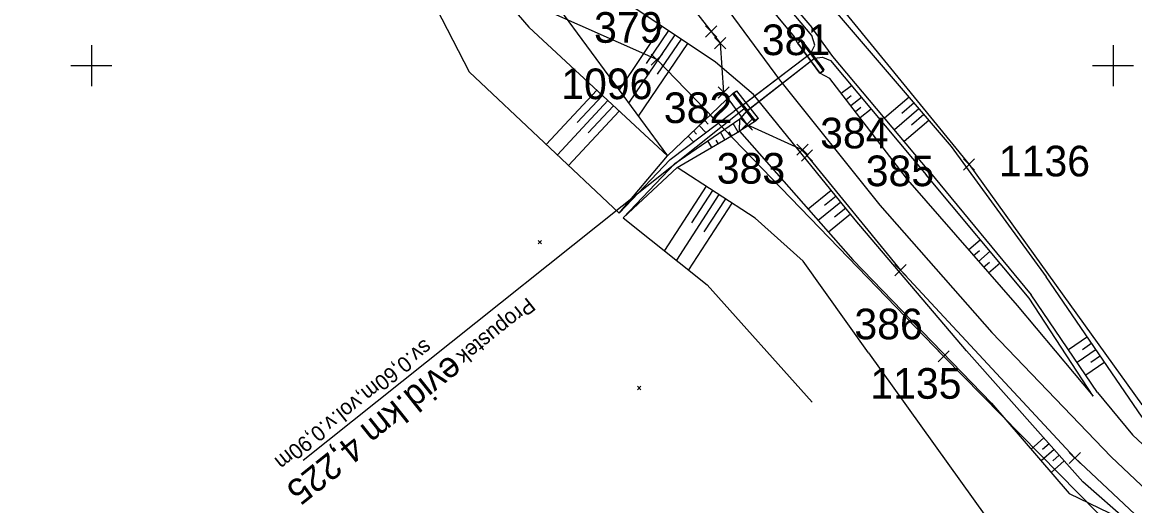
# Model space of a CAD drawing. Extents: x -866402 to -860377, y -1041908 to -1038598.
# Drawn here: x -865406.8 to -865297.9, y -1040143.1 to -1040095.8 of the extents above; entities that cross this region are included whole.
import ezdxf

# ---------------------------------------------------------------- set-up
doc = ezdxf.new("R2010")
doc.units = 0
for name, color, linetype in [('PS 02 trasa', 7, 'Continuous'), ('SZDC', 7, 'Continuous'), ('Vrstva 1', 7, 'Continuous'), ('Vrstva 19', 7, 'Continuous'), ('Vrstva 48', 7, 'Continuous'), ('Vrstva 49', 7, 'Continuous'), ('Vrstva 5', 7, 'Continuous'), ('Vrstva 60', 7, 'Continuous')]:
    doc.layers.add(name, color=color, linetype=linetype)

msp = doc.modelspace()

# ---------------------------------------------------------------- linework, layer by layer
at = {"layer": 'PS 02 trasa'}
msp.add_lwpolyline([(-865392.51, -1039988.18), (-865384.79, -1040012.1), (-865375.47, -1040034.61), (-865375.81, -1040037.34), (-865373.72, -1040041.97), (-865371.03, -1040043.48), (-865363.71, -1040057.88), (-865350.96, -1040079.61), (-865347, -1040089.4), (-865342.71, -1040092.36), (-865339.34, -1040096.65), (-865338.45, -1040097.8), (-865338.12, -1040102.62), (-865335.84, -1040105.75), (-865330.4, -1040108.23), (-865329.96, -1040108.8), (-865320.81, -1040120.03), (-865303.74, -1040138.41), (-865285.56, -1040155.45), (-865245.16, -1040185.8), (-865223.67, -1040198.6), (-865201.38, -1040210.15), (-865178.79, -1040221.3)], dxfattribs=at)
at = {"layer": 'SZDC'}
for points in [[(-865157.46, -1040240.87), (-865212.59, -1040212.22), (-865249.71, -1040189.15), (-865280.87, -1040164.78), (-865316.58, -1040128.46), (-865344.65, -1040099.41), (-865367.45, -1040089.25), (-865388.85, -1040062.62), (-865389.06, -1040061.16), (-865371.42, -1040053.29), (-865375.06, -1040047.83), (-865388.7, -1040026.25), (-865395.62, -1040020.69), (-865413.96, -1039944.15)], [(-865381.32, -1039975.48), (-865364.16, -1040003.66), (-865343.47, -1040025.47), (-865358.93, -1040046.69), (-865347.26, -1040054.41), (-865337.46, -1040076.98), (-865333.56, -1040085.78), (-865314.1, -1040109.68), (-865297.21, -1040133.13), (-865251.84, -1040161.5), (-865221.54, -1040180.39), (-865167.51, -1040203.13), (-865136.9, -1040220.12), (-865121.09, -1040243.74), (-865091.16, -1040253.56), (-865065.24, -1040268.27), (-865053.91, -1040285.28), (-865043.13, -1040305.31), (-865029.04, -1040320.43), (-865023.67, -1040361.98), (-865022.71, -1040375.04), (-865013.7, -1040387.94)]]:
    msp.add_lwpolyline(points, dxfattribs=at)
at = {"layer": 'Vrstva 1'}
msp.add_lwpolyline([(-865386.82, -1039997.88), (-865381.07, -1040014.14), (-865374.75, -1040029.59), (-865370.06, -1040039.85), (-865362.07, -1040055.65), (-865353.41, -1040070.79), (-865344.07, -1040085.35), (-865337.61, -1040094.66), (-865332.64, -1040101.38), (-865322.83, -1040113.67), (-865311.88, -1040126.14), (-865300.18, -1040138.31), (-865287.88, -1040149.9), (-865275.39, -1040160.56), (-865262.26, -1040170.74), (-865248.91, -1040180.15), (-865235.39, -1040188.79), (-865221.26, -1040196.9), (-865207.35, -1040204.18), (-865197.91, -1040208.93)], dxfattribs=at)
at = {"layer": 'Vrstva 19'}
for p, q in [((-865330.47, -1040097.49), (-865330.85, -1040097.79)), ((-865328.28, -1040100.39), (-865330.48, -1040097.49)), ((-865336.27, -1040103.86), (-865329.58, -1040098.79)), ((-865336.25, -1040103.82), (-865329.6, -1040098.78)), ((-865335.81, -1040104.4), (-865329.21, -1040099.28)), ((-865335.79, -1040104.38), (-865329.22, -1040099.27)), ((-865335.99, -1040104.13), (-865379.27, -1040138.67))]:
    msp.add_line(p, q, dxfattribs=at)
for points in [[(-865330.9, -1040097.77), (-865330.57, -1040097.55), (-865330.58, -1040097.56)], [(-865328.69, -1040100.73), (-865330.85, -1040097.79), (-865330.9, -1040097.77), (-865328.69, -1040100.74)], [(-865328.3, -1040100.42), (-865330.47, -1040097.49), (-865330.48, -1040097.49), (-865330.58, -1040097.56), (-865328.37, -1040100.47)], [(-865330.57, -1040097.55), (-865329.58, -1040098.79), (-865329.6, -1040098.78), (-865329.22, -1040099.27), (-865329.21, -1040099.28), (-865328.34, -1040100.52)], [(-865328.69, -1040100.73), (-865328.3, -1040100.42), (-865328.28, -1040100.39), (-865328.37, -1040100.47), (-865328.34, -1040100.52), (-865328.69, -1040100.74), (-865328.69, -1040100.73)], [(-865335.14, -1040105.45), (-865335.02, -1040105.37), (-865337.13, -1040102.68), (-865337.23, -1040102.76)], [(-865335.13, -1040105.45), (-865335.14, -1040105.45), (-865337.23, -1040102.76), (-865337.22, -1040102.76)], [(-865335.13, -1040105.45), (-865337.22, -1040102.76), (-865336.86, -1040102.48), (-865334.73, -1040105.16), (-865335.13, -1040105.45)], [(-865337.13, -1040102.68), (-865337.14, -1040102.65), (-865336.86, -1040102.48)], [(-865337.14, -1040102.65), (-865336.27, -1040103.86), (-865336.25, -1040103.82), (-865335.79, -1040104.38), (-865335.81, -1040104.4), (-865335, -1040105.45)], [(-865335.02, -1040105.37), (-865335, -1040105.45), (-865334.72, -1040105.15), (-865334.73, -1040105.16)]]:
    msp.add_lwpolyline(points, dxfattribs=at)
at = {"layer": 'Vrstva 48'}
for p, q in [((-865344.16, -1040096.14), (-865348.36, -1040102.38)), ((-865342.91, -1040096.98), (-865347.42, -1040103.67)), ((-865343.53, -1040096.56), (-865345.71, -1040099.79)), ((-865341.67, -1040097.82), (-865346.47, -1040104.95)), ((-865342.29, -1040097.4), (-865344.62, -1040100.85)), ((-865350.54, -1040102.4), (-865355.48, -1040107.71)), ((-865326.6, -1040102.71), (-865325.6, -1040101.94)), ((-865349.45, -1040103.42), (-865354.39, -1040108.74)), ((-865349.99, -1040102.91), (-865352.47, -1040105.57)), ((-865326.14, -1040103.31), (-865325.63, -1040102.91)), ((-865325.68, -1040103.9), (-865324.63, -1040103.09)), ((-865319.97, -1040103.08), (-865322.37, -1040105.14)), ((-865348.35, -1040104.44), (-865353.3, -1040109.77)), ((-865348.9, -1040103.93), (-865351.37, -1040106.59)), ((-865325.22, -1040104.49), (-865324.69, -1040104.08)), ((-865324.77, -1040105.09), (-865323.67, -1040104.24)), ((-865319, -1040104.22), (-865321.41, -1040106.28)), ((-865319.48, -1040103.65), (-865320.69, -1040104.68)), ((-865339.97, -1040105.36), (-865339.62, -1040105.72)), ((-865339.43, -1040104.84), (-865338.67, -1040105.64)), ((-865336.7, -1040106.5), (-865337.2, -1040105.65)), ((-865318.02, -1040105.36), (-865320.44, -1040107.43)), ((-865318.51, -1040104.79), (-865319.72, -1040105.83)), ((-865341.06, -1040106.39), (-865340.77, -1040106.7)), ((-865340.52, -1040105.87), (-865339.87, -1040106.55)), ((-865338, -1040107.25), (-865338.43, -1040106.51)), ((-865337.35, -1040106.88), (-865337.58, -1040106.48)), ((-865341.6, -1040106.91), (-865341.08, -1040107.46)), ((-865339.29, -1040108.01), (-865339.67, -1040107.36)), ((-865338.65, -1040107.63), (-865338.85, -1040107.28)), ((-865339.84, -1040111.81), (-865343.92, -1040118.11)), ((-865339.21, -1040112.22), (-865341.27, -1040115.4)), ((-865327.59, -1040112.21), (-865329.85, -1040114.04)), ((-865338.58, -1040112.63), (-865342.74, -1040119.05)), ((-865337.95, -1040113.04), (-865340.05, -1040116.28)), ((-865327.12, -1040112.79), (-865328.24, -1040113.7)), ((-865337.32, -1040113.45), (-865341.57, -1040119.98)), ((-865326.65, -1040113.37), (-865328.86, -1040115.17)), ((-865326.17, -1040113.95), (-865327.27, -1040114.84)), ((-865325.7, -1040114.53), (-865327.86, -1040116.29)), ((-865314.15, -1040118.03), (-865312.98, -1040117.02)), ((-865313.65, -1040118.59), (-865313.08, -1040118.09)), ((-865313.16, -1040119.16), (-865312.02, -1040118.17)), ((-865312.67, -1040119.72), (-865312.1, -1040119.23)), ((-865312.18, -1040120.29), (-865311.06, -1040119.32)), ((-865302.52, -1040126.56), (-865304.36, -1040127.82)), ((-865302.09, -1040127.18), (-865303.01, -1040127.81)), ((-865301.67, -1040127.8), (-865303.51, -1040129.06)), ((-865301.24, -1040128.42), (-865302.17, -1040129.05)), ((-865300.82, -1040129.03), (-865302.67, -1040130.3)), ((-865306.77, -1040136.45), (-865308.01, -1040137.55)), ((-865306.27, -1040137.01), (-865306.9, -1040137.57)), ((-865305.77, -1040137.57), (-865307.04, -1040138.69)), ((-865305.27, -1040138.13), (-865305.91, -1040138.7)), ((-865304.78, -1040138.69), (-865306.06, -1040139.83))]:
    msp.add_line(p, q, dxfattribs=at)
at = {"layer": 'Vrstva 49'}
for p, q in [((-865329.48, -1040097.05), (-865340.67, -1040083.71)), ((-865340.36, -1040083.56), (-865329.49, -1040096.25)), ((-865341.92, -1040084.26), (-865331.2, -1040097.17)), ((-865369.92, -1040087.16), (-865363.01, -1040100.62)), ((-865365.27, -1040086.8), (-865357.17, -1040096.24)), ((-865354.18, -1040094.47), (-865343.62, -1040108.83)), ((-865357.17, -1040096.24), (-865343.62, -1040108.83)), ((-865330.9, -1040097.77), (-865331.2, -1040097.17)), ((-865327.66, -1040099.49), (-865318.28, -1040110.68)), ((-865348.35, -1040114.43), (-865363.01, -1040100.62)), ((-865343.62, -1040108.83), (-865337.14, -1040102.65)), ((-865337.14, -1040102.65), (-865336.27, -1040103.86)), ((-865343.36, -1040109.2), (-865337.1, -1040104.45)), ((-865336.27, -1040103.86), (-865337.1, -1040104.45)), ((-865335.81, -1040104.4), (-865336.54, -1040105.2)), ((-865335.81, -1040104.4), (-865335, -1040105.45)), ((-865342.89, -1040109.59), (-865336.54, -1040105.2)), ((-865336.58, -1040106.43), (-865336.54, -1040105.2)), ((-865335, -1040105.45), (-865336.58, -1040106.43)), ((-865342.66, -1040109.98), (-865336.58, -1040106.43)), ((-865348.35, -1040114.43), (-865343.62, -1040108.83)), ((-865348.35, -1040114.43), (-865343.36, -1040109.2)), ((-865347.96, -1040114.89), (-865342.89, -1040109.59)), ((-865347.96, -1040114.89), (-865342.66, -1040109.98)), ((-865308.2, -1040122.75), (-865318.28, -1040110.68)), ((-865318.03, -1040110.3), (-865308.02, -1040122.44)), ((-865356.28, -1040117.11), (-865355.93, -1040117.46)), ((-865356.28, -1040117.46), (-865355.93, -1040117.11)), ((-865301.94, -1040132.35), (-865308.2, -1040122.75)), ((-865301.51, -1040132), (-865308.02, -1040122.44)), ((-865346.56, -1040131.37), (-865346.21, -1040131.73)), ((-865346.56, -1040131.73), (-865346.21, -1040131.37)), ((-865301.51, -1040132), (-865298.1, -1040136.14))]:
    msp.add_line(p, q, dxfattribs=at)
for points in [[(-865298.43, -1040144.73), (-865302.95, -1040140.74), (-865314.35, -1040127.91), (-865325.23, -1040115.11), (-865335.2, -1040102.84), (-865338.93, -1040099.66), (-865350.23, -1040092.05)], [(-865328.18, -1040093.49), (-865315.85, -1040107.91), (-865306.55, -1040120.68)], [(-865318.03, -1040110.3), (-865327.42, -1040099.12), (-865329.49, -1040096.25)], [(-865330.9, -1040097.77), (-865330.57, -1040097.55), (-865329.58, -1040098.79)], [(-865329.58, -1040098.79), (-865329.18, -1040097.99), (-865329.48, -1040097.05)], [(-865328.69, -1040100.74), (-865328.34, -1040100.52), (-865329.21, -1040099.28), (-865328.45, -1040099.16), (-865327.66, -1040099.49)], [(-865319.88, -1040111.43), (-865327.72, -1040101.26), (-865328.69, -1040100.74)], [(-865336.58, -1040106.43), (-865325.47, -1040119), (-865311.89, -1040133.04), (-865304.29, -1040141.89), (-865298.43, -1040144.73)], [(-865323.93, -1040128.1), (-865330.33, -1040119.14), (-865335.04, -1040114.93), (-865342.66, -1040109.98)], [(-865319.88, -1040111.43), (-865309.4, -1040123.49), (-865301.94, -1040132.35)], [(-865347.96, -1040114.89), (-865339.72, -1040121.45), (-865329.46, -1040132.96)], [(-865120.07, -1040245.4), (-865133, -1040227.16), (-865149.54, -1040213.53), (-865167.8, -1040203.55), (-865196.59, -1040192.05), (-865209.96, -1040185.39), (-865225.52, -1040180.24), (-865242.16, -1040168.66), (-865263.47, -1040155.47), (-865269.65, -1040152.18), (-865282.63, -1040143.33), (-865297.15, -1040134.4), (-865306.55, -1040120.68)], [(-865323.93, -1040128.1), (-865305.94, -1040153.24), (-865297.14, -1040162.01), (-865279.62, -1040178.81), (-865261.21, -1040194.81)], [(-865122.3, -1040244.83), (-865136.42, -1040236.91), (-865150, -1040229.66), (-865164.28, -1040222.95), (-865192.27, -1040208.77), (-865206.2, -1040201.73), (-865219.98, -1040194.42), (-865234.23, -1040186.65), (-865247.46, -1040177.9), (-865260.06, -1040168.59), (-865273.13, -1040158.48), (-865285.59, -1040147.84), (-865298.1, -1040136.14)]]:
    msp.add_lwpolyline(points, dxfattribs=at)
at = {"layer": 'Vrstva 5'}
for p, q in [((-865400, -1040098), (-865400, -1040102)), ((-865300, -1040098), (-865300, -1040102)), ((-865402, -1040100), (-865398, -1040100)), ((-865302, -1040100), (-865298, -1040100))]:
    msp.add_line(p, q, dxfattribs=at)
at = {"layer": 'Vrstva 60'}
for p, q in [((-865338.89, -1040097.1), (-865339.89, -1040096.1)), ((-865338.89, -1040096.2), (-865339.89, -1040097.2)), ((-865339.79, -1040097.1), (-865338.79, -1040096.1)), ((-865339.79, -1040096.2), (-865338.79, -1040097.2)), ((-865339.34, -1040096.65), (-865339.34, -1040096.65)), ((-865338, -1040098.25), (-865339, -1040097.25)), ((-865338, -1040097.35), (-865339, -1040098.35)), ((-865338.9, -1040098.25), (-865337.9, -1040097.25)), ((-865338.9, -1040097.35), (-865337.9, -1040098.35)), ((-865338.45, -1040097.8), (-865338.45, -1040097.8)), ((-865344.2, -1040099.86), (-865345.2, -1040098.86)), ((-865344.2, -1040098.96), (-865345.2, -1040099.96)), ((-865345.1, -1040099.86), (-865344.1, -1040098.86)), ((-865345.1, -1040098.96), (-865344.1, -1040099.96)), ((-865344.65, -1040099.41), (-865344.65, -1040099.41)), ((-865337.67, -1040103.07), (-865338.67, -1040102.07)), ((-865337.67, -1040102.17), (-865338.67, -1040103.17)), ((-865338.57, -1040103.07), (-865337.57, -1040102.07)), ((-865338.57, -1040102.17), (-865337.57, -1040103.17)), ((-865338.12, -1040102.62), (-865338.12, -1040102.62)), ((-865335.39, -1040106.2), (-865336.39, -1040105.2)), ((-865335.39, -1040105.3), (-865336.39, -1040106.3)), ((-865336.29, -1040106.2), (-865335.29, -1040105.2)), ((-865336.29, -1040105.3), (-865335.29, -1040106.3)), ((-865335.84, -1040105.75), (-865335.84, -1040105.75)), ((-865329.95, -1040108.68), (-865330.95, -1040107.68)), ((-865329.95, -1040107.78), (-865330.95, -1040108.78)), ((-865330.85, -1040108.68), (-865329.85, -1040107.68)), ((-865330.85, -1040107.78), (-865329.85, -1040108.78)), ((-865329.51, -1040109.25), (-865330.51, -1040108.25)), ((-865329.51, -1040108.35), (-865330.51, -1040109.35)), ((-865330.41, -1040109.25), (-865329.41, -1040108.25)), ((-865330.41, -1040108.35), (-865329.41, -1040109.35)), ((-865330.4, -1040108.23), (-865330.4, -1040108.23)), ((-865329.96, -1040108.8), (-865329.96, -1040108.8)), ((-865313.65, -1040110.13), (-865314.65, -1040109.13)), ((-865313.65, -1040109.23), (-865314.65, -1040110.23)), ((-865314.55, -1040110.13), (-865313.55, -1040109.13)), ((-865314.55, -1040109.23), (-865313.55, -1040110.23)), ((-865314.1, -1040109.68), (-865314.1, -1040109.68)), ((-865320.36, -1040120.48), (-865321.36, -1040119.48)), ((-865320.36, -1040119.58), (-865321.36, -1040120.58)), ((-865321.26, -1040120.48), (-865320.26, -1040119.48)), ((-865321.26, -1040119.58), (-865320.26, -1040120.58)), ((-865320.81, -1040120.03), (-865320.81, -1040120.03)), ((-865316.13, -1040128.91), (-865317.13, -1040127.91)), ((-865316.13, -1040128.01), (-865317.13, -1040129.01)), ((-865317.03, -1040128.91), (-865316.03, -1040127.91)), ((-865317.03, -1040128.01), (-865316.03, -1040129.01)), ((-865316.58, -1040128.46), (-865316.58, -1040128.46)), ((-865303.29, -1040138.86), (-865304.29, -1040137.86)), ((-865303.29, -1040137.96), (-865304.29, -1040138.96)), ((-865304.19, -1040138.86), (-865303.19, -1040137.86)), ((-865304.19, -1040137.96), (-865303.19, -1040138.96)), ((-865303.74, -1040138.41), (-865303.74, -1040138.41))]:
    msp.add_line(p, q, dxfattribs=at)

# ---------------------------------------------------------------- texts
at = {"layer": 'Vrstva 19'}
for s, height, p in [('Propustek', 1.5, (-865357.32, -1040122.61)), ('sv.0,60m,vol.v.0,90m', 1.5, (-865367.39, -1040126.71)), ('evid.km 4,225', 2.5, (-865364.85, -1040128.22))]:
    msp.add_text(s, height=height, rotation=218.618, dxfattribs=at).set_placement(p)
at = {"layer": 'Vrstva 60'}
for s, p in [('379', (-865350.8, -1040097.76)), ('381', (-865334.38, -1040098.97)), ('1096', (-865354.01, -1040103.28)), ('382', (-865343.97, -1040105.62)), ('384', (-865328.67, -1040108.1)), ('1136', (-865311.18, -1040110.84)), ('383', (-865338.79, -1040111.55)), ('385', (-865324.21, -1040111.8)), ('386', (-865325.32, -1040126.79)), ('1135', (-865323.76, -1040132.61))]:
    msp.add_text(s, height=3, dxfattribs=at).set_placement(p)

doc.saveas('drawing.dxf')
